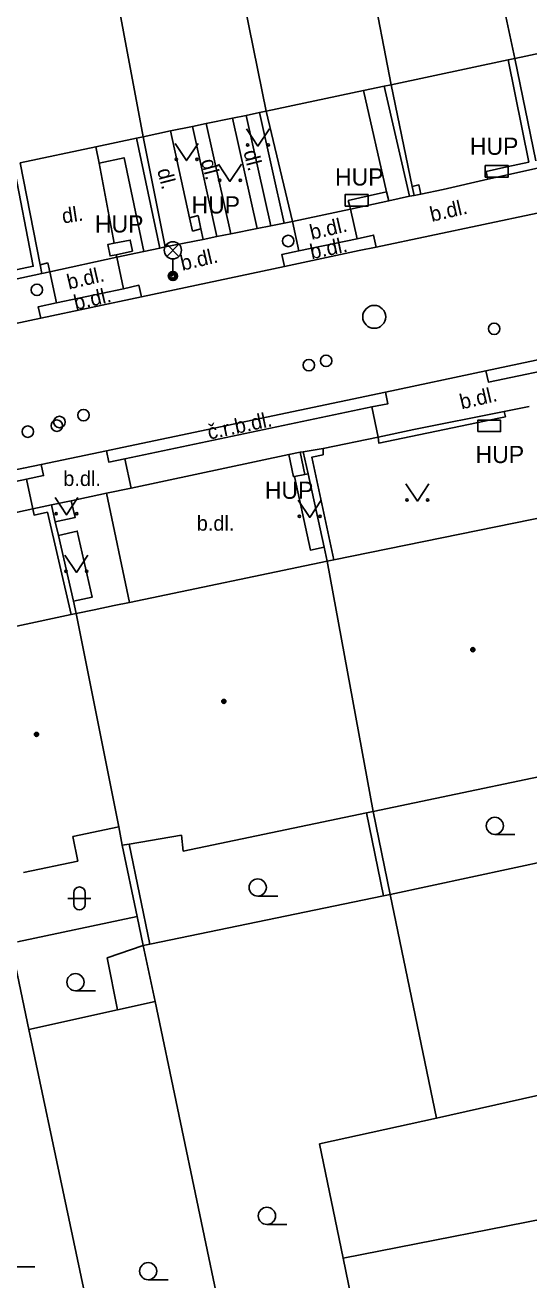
# Model space of a CAD drawing. Extents: x -596229 to -595156, y -1161237 to -1159376.
# Drawn here: x -595861.8 to -595839.8, y -1161054.1 to -1160999.3 of the extents above; entities that cross this region are included whole.
import ezdxf

# ---------------------------------------------------------------- set-up
doc = ezdxf.new("R2010")
doc.units = 0
for name, color, linetype in [('DOP - kresba z DSPS bez souradnic', 7, 'Continuous'), ('DOP - rozhrani ploch obecne', 7, 'Continuous'), ('Level 24', 7, 'Continuous'), ('Level 27', 7, 'Continuous'), ('Level 28', 7, 'Continuous'), ('Level 33', 7, 'Continuous'), ('Level 36', 7, 'Continuous'), ('Level 39', 7, 'Continuous'), ('plynovod - povrch.  znaky - PRIS skut. velikost', 7, 'Continuous'), ('Specificka linie pasportu komunikaci', 7, 'Continuous'), ('TM - budovy zdene_ betonove - VP', 7, 'Continuous'), ('TM - chodniky - VP', 7, 'Continuous'), ('TM - komunikace - VP', 7, 'Continuous'), ('TM - letecke snimky - pomocna linie', 7, 'Continuous'), ('TM - plot drateny_ kovovy - VP', 7, 'Continuous'), ('TM - podezdivka plotu - VP', 7, 'Continuous'), ('TM - popis objektu', 7, 'Continuous'), ('TM - popis povrchu', 7, 'Continuous'), ('TM - rozhrani mezi zpev. plochami mezi sebou - VP', 7, 'Continuous'), ('TM - rozhrani ploch obecne - VP', 7, 'Continuous'), ('TM - vjezd na pozemek', 7, 'Continuous'), ('TM - vstup do budovy - zdene_ betonove', 7, 'Continuous')]:
    doc.layers.add(name, color=color, linetype=linetype)

msp = doc.modelspace()

# ---------------------------------------------------------------- linework, layer by layer
at = {"layer": 'DOP - kresba z DSPS bez souradnic'}
for points in [[(-595846.9, -1161033.72), (-595846.15, -1161037.34)], [(-595857.24, -1161035.09), (-595856.35, -1161039.45)], [(-595862.12, -1161039.35), (-595856.9, -1161038.24)], [(-595856.64, -1161039.51), (-595858.2, -1161040.05)], [(-595858.2, -1161040.05), (-595857.76, -1161042.32)]]:
    msp.add_lwpolyline(points, dxfattribs=at)
at = {"layer": 'DOP - rozhrani ploch obecne'}
for points in [[(-595846.61, -1161033.66), (-595845.86, -1161037.28)], [(-595857.55, -1161035.14), (-595856.9, -1161038.24)], [(-595845.86, -1161037.28), (-595835.31, -1161035.02)], [(-595846.15, -1161037.34), (-595856.35, -1161039.45)], [(-595845.86, -1161037.28), (-595846.15, -1161037.34)], [(-595845.86, -1161037.28), (-595843.85, -1161047.04)], [(-595856.9, -1161038.24), (-595856.64, -1161039.51)], [(-595861.62, -1161043.17), (-595862.41, -1161039.41)], [(-595856.35, -1161039.45), (-595856.64, -1161039.51)], [(-595856.64, -1161039.51), (-595856.12, -1161041.96)], [(-595856.12, -1161041.96), (-595857.76, -1161042.32)], [(-595856.12, -1161041.96), (-595851.25, -1161065.23)], [(-595857.76, -1161042.32), (-595861.62, -1161043.17)], [(-595861.62, -1161043.17), (-595856.7, -1161066.47)], [(-595843.85, -1161047.04), (-595833.04, -1161044.62)], [(-595843.85, -1161047.04), (-595848.94, -1161048.17)], [(-595848.94, -1161048.17), (-595847.92, -1161053.16)], [(-595827.18, -1161049.08), (-595847.92, -1161053.16)], [(-595847.92, -1161053.16), (-595846.78, -1161058.68)]]:
    msp.add_lwpolyline(points, dxfattribs=at)
at = {"layer": 'Level 24'}
for points in [[(-595841.718, -1161005.979), (-595840.718, -1161005.979), (-595840.718, -1161005.479), (-595841.718, -1161005.479)], [(-595847.828, -1161007.249), (-595846.828, -1161007.249), (-595846.828, -1161006.749), (-595847.828, -1161006.749)], [(-595842.048, -1161017.089), (-595841.048, -1161017.089), (-595841.048, -1161016.589), (-595842.048, -1161016.589)]]:
    msp.add_lwpolyline(points, close=True, dxfattribs=at)
at = {"layer": 'Level 27'}
msp.add_circle((-595846.56, -1161012.08), 0.5, dxfattribs=at)
at = {"layer": 'Level 28'}
for centre in [(-595850.31, -1161008.77), (-595861.27, -1161010.9), (-595841.33, -1161012.6), (-595849.41, -1161014.19), (-595848.66, -1161014), (-595859.24, -1161016.37), (-595861.67, -1161017.09), (-595860.4, -1161016.83), (-595860.29, -1161016.67)]:
    msp.add_circle(centre, 0.25, dxfattribs=at)
at = {"layer": 'Level 33'}
for p, q in [((-595855.605, -1161009.44), (-595855.075, -1161008.91)), ((-595855.605, -1161008.91), (-595855.075, -1161009.44)), ((-595855.34, -1161009.55), (-595855.34, -1161010.3))]:
    msp.add_line(p, q, dxfattribs=at)
for centre, radius in [((-595855.34, -1161009.175), 0.375), ((-595855.34, -1161010.3), 0.2), ((-595855.34, -1161010.3), 0.145), ((-595855.34, -1161010.3), 0.0876)]:
    msp.add_circle(centre, radius, dxfattribs=at)
at = {"layer": 'Level 36'}
for p, q in [((-595841.3, -1161034.665), (-595840.425, -1161034.665)), ((-595859.916, -1161037.456), (-595858.916, -1161037.456)), ((-595859.666, -1161037.206), (-595859.666, -1161037.706)), ((-595859.166, -1161037.206), (-595859.166, -1161037.706)), ((-595851.64, -1161037.355), (-595850.765, -1161037.355)), ((-595859.59, -1161041.485), (-595858.715, -1161041.485)), ((-595851.24, -1161051.685), (-595850.365, -1161051.685)), ((-595862.23, -1161053.525), (-595861.355, -1161053.525)), ((-595856.42, -1161054.095), (-595855.545, -1161054.095))]:
    msp.add_line(p, q, dxfattribs=at)
for points in [[(-595852.13, -1161003.88), (-595851.63, -1161004.63), (-595851.13, -1161003.88)], [(-595855.24, -1161004.51), (-595854.74, -1161005.26), (-595854.24, -1161004.51)], [(-595853.35, -1161005.42), (-595852.85, -1161006.17), (-595852.35, -1161005.42)], [(-595845.18, -1161019.37), (-595844.68, -1161020.12), (-595844.18, -1161019.37)], [(-595860.48, -1161019.97), (-595859.98, -1161020.72), (-595859.48, -1161019.97)], [(-595849.87, -1161020.08), (-595849.37, -1161020.83), (-595848.87, -1161020.08)], [(-595860.05, -1161022.48), (-595859.55, -1161023.23), (-595859.05, -1161022.48)]]:
    msp.add_lwpolyline(points, dxfattribs=at)
for centre, radius in [((-595852.08, -1161004.58), 0.05), ((-595851.181, -1161004.58), 0.05), ((-595855.19, -1161005.21), 0.05), ((-595854.291, -1161005.21), 0.05), ((-595853.3, -1161006.12), 0.05), ((-595852.401, -1161006.12), 0.05), ((-595845.13, -1161020.07), 0.05), ((-595844.231, -1161020.07), 0.05), ((-595860.43, -1161020.67), 0.05), ((-595859.531, -1161020.67), 0.05), ((-595849.82, -1161020.78), 0.05), ((-595848.921, -1161020.78), 0.05), ((-595860, -1161023.18), 0.05), ((-595859.101, -1161023.18), 0.05), ((-595841.3, -1161034.29), 0.375), ((-595851.64, -1161036.98), 0.375), ((-595859.59, -1161041.11), 0.375), ((-595851.24, -1161051.31), 0.375), ((-595856.42, -1161053.72), 0.375)]:
    msp.add_circle(centre, radius, dxfattribs=at)
for centre, start, end in [((-595859.416, -1161037.206), 0, 180), ((-595859.416, -1161037.706), 180, 0)]:
    msp.add_arc(centre, 0.25, start, end, dxfattribs=at)
at = {"layer": 'Level 39'}
for centre, radius in [((-595842.26, -1161026.6), 0.09), ((-595842.26, -1161026.6), 0.0398), ((-595853.12, -1161028.86), 0.09), ((-595853.12, -1161028.86), 0.0398), ((-595861.29, -1161030.3), 0.09), ((-595861.29, -1161030.3), 0.0398)]:
    msp.add_circle(centre, radius, dxfattribs=at)
at = {"layer": 'plynovod - povrch.  znaky - PRIS skut. velikost'}
for points in [[(-595854.24, -1161007.66), (-595854.61, -1161007.76)], [(-595854.61, -1161007.76), (-595854.49, -1161008.34)], [(-595854.12, -1161008.24), (-595854.24, -1161007.66)], [(-595854.49, -1161008.34), (-595854.12, -1161008.24)], [(-595857.81, -1161009.37), (-595858.08, -1161009.42), (-595858.18, -1161008.93), (-595857.9, -1161008.87)], [(-595857.9, -1161008.87), (-595857.2, -1161008.73), (-595857.1, -1161009.22)], [(-595857.1, -1161009.22), (-595857.81, -1161009.37)], [(-595850.28, -1161018.09), (-595849.79, -1161017.98)], [(-595849.79, -1161017.98), (-595849.58, -1161018.96)], [(-595850.03, -1161019.05), (-595850.08, -1161019.06), (-595850.28, -1161018.09)], [(-595849.58, -1161018.96), (-595850.03, -1161019.05)]]:
    msp.add_lwpolyline(points, dxfattribs=at)
at = {"layer": 'Specificka linie pasportu komunikaci'}
for points in [[(-595845.93, -1161007.02), (-595845.02, -1161006.82)], [(-595849.79, -1161017.98), (-595849.66, -1161017.97)], [(-595850.28, -1161018.09), (-595857.16, -1161019.55)], [(-595858.23, -1161019.78), (-595859.78, -1161020.11)]]:
    msp.add_lwpolyline(points, dxfattribs=at)
at = {"layer": 'TM - budovy zdene_ betonove - VP'}
for points in [[(-595840.43, -1161000.81), (-595842.39, -1160991.63)], [(-595847.6, -1160992.75), (-595845.82, -1161001.95)], [(-595853.13, -1160993.93), (-595851.27, -1161003.11)], [(-595856.64, -1161004.22), (-595858.35, -1160995.05)], [(-595835.37, -1160999.73), (-595840.43, -1161000.81)], [(-595840.72, -1161000.87), (-595845.82, -1161001.95)], [(-595840.43, -1161000.81), (-595840.72, -1161000.87)], [(-595846.12, -1161002.01), (-595847.03, -1161002.2)], [(-595845.82, -1161001.95), (-595846.12, -1161002.01)], [(-595847.03, -1161002.2), (-595851.27, -1161003.11)], [(-595851.56, -1161003.17), (-595852.15, -1161003.29)], [(-595851.27, -1161003.11), (-595851.56, -1161003.17)], [(-595854.49, -1161003.77), (-595855.45, -1161003.97)], [(-595853.89, -1161003.65), (-595854.49, -1161003.77)], [(-595852.74, -1161003.41), (-595853.89, -1161003.65)], [(-595852.15, -1161003.29), (-595852.74, -1161003.41)], [(-595856.93, -1161004.28), (-595858.7, -1161004.66)], [(-595856.64, -1161004.22), (-595856.93, -1161004.28)], [(-595855.45, -1161003.97), (-595856.64, -1161004.22)], [(-595858.7, -1161004.66), (-595862, -1161005.36)], [(-595848.32, -1161022.68), (-595838.11, -1161020.6)], [(-595857.23, -1161024.54), (-595848.61, -1161022.74)], [(-595848.61, -1161022.74), (-595848.32, -1161022.68)], [(-595848.61, -1161022.74), (-595846.61, -1161033.66)], [(-595857.9, -1161024.68), (-595857.23, -1161024.54)], [(-595864.74, -1161026.13), (-595859.78, -1161025.07)], [(-595859.78, -1161025.07), (-595859.56, -1161025.02)], [(-595859.56, -1161025.02), (-595858.78, -1161024.86)], [(-595859.56, -1161025.02), (-595857.7, -1161034.34)], [(-595836.07, -1161031.45), (-595846.61, -1161033.66)], [(-595846.9, -1161033.72), (-595854.89, -1161035.4)], [(-595846.61, -1161033.66), (-595846.9, -1161033.72)], [(-595857.7, -1161034.34), (-595859.71, -1161034.75)], [(-595857.7, -1161034.34), (-595857.55, -1161035.14)], [(-595859.71, -1161034.75), (-595859.48, -1161035.83)], [(-595854.97, -1161034.69), (-595857.24, -1161035.09)], [(-595854.89, -1161035.4), (-595854.97, -1161034.69)], [(-595857.24, -1161035.09), (-595857.55, -1161035.14)], [(-595859.48, -1161035.83), (-595861.85, -1161036.32)]]:
    msp.add_lwpolyline(points, dxfattribs=at)
at = {"layer": 'TM - chodniky - VP'}
for points in [[(-595854.49, -1161003.77), (-595853.42, -1161008.58)], [(-595853.89, -1161003.65), (-595852.82, -1161008.46)], [(-595852.74, -1161003.41), (-595851.67, -1161008.23)], [(-595852.15, -1161003.29), (-595851.07, -1161008.11)], [(-595855.45, -1161003.97), (-595854.61, -1161007.76)], [(-595858.55, -1161005.38), (-595857.9, -1161008.87)], [(-595851.07, -1161008.11), (-595850.49, -1161007.99)], [(-595854.12, -1161008.24), (-595854.02, -1161008.7)], [(-595854.02, -1161008.7), (-595853.42, -1161008.58)], [(-595852.82, -1161008.46), (-595851.67, -1161008.23)], [(-595856.61, -1161009.23), (-595857.79, -1161009.48)], [(-595857.81, -1161009.37), (-595857.79, -1161009.48)], [(-595850.03, -1161019.05), (-595849.34, -1161022.26), (-595848.74, -1161022.13)], [(-595849.58, -1161018.96), (-595849.44, -1161018.93)], [(-595860.63, -1161020.29), (-595859.78, -1161020.11)], [(-595859.78, -1161020.11), (-595859.6, -1161020.83), (-595860.47, -1161021.02)], [(-595860.33, -1161021.62), (-595859.51, -1161021.43), (-595858.86, -1161024.31), (-595859.68, -1161024.49)]]:
    msp.add_lwpolyline(points, dxfattribs=at)
at = {"layer": 'TM - komunikace - VP'}
for points in [[(-595846.48, -1161009.04), (-595839.46, -1161007.55)], [(-595850.48, -1161009.88), (-595847.21, -1161009.18), (-595846.48, -1161009.04)], [(-595856.71, -1161011.2), (-595850.48, -1161009.88)], [(-595824.63, -1161010.85), (-595825.37, -1161011), (-595838.06, -1161013.67), (-595841.69, -1161014.44)], [(-595861.1, -1161012.14), (-595856.71, -1161011.2)], [(-595868.3, -1161013.66), (-595861.1, -1161012.14)], [(-595841.69, -1161014.44), (-595846.07, -1161015.36)], [(-595846.07, -1161015.36), (-595857.55, -1161017.78), (-595858.24, -1161017.93)], [(-595858.24, -1161017.93), (-595861.08, -1161018.52)], [(-595861.08, -1161018.52), (-595861.86, -1161018.68), (-595864.44, -1161019.21), (-595865.17, -1161019.39)]]:
    msp.add_lwpolyline(points, dxfattribs=at)
at = {"layer": 'TM - letecke snimky - pomocna linie'}
for points in [[(-595846.02, -1161006.63), (-595847.03, -1161002.2)], [(-595856.61, -1161009.23), (-595857.47, -1161005.14), (-595858.55, -1161005.38)]]:
    msp.add_lwpolyline(points, dxfattribs=at)
at = {"layer": 'TM - plot drateny_ kovovy - VP'}
for points in [[(-595840.72, -1161000.87), (-595839.82, -1161005.33)], [(-595846.12, -1161002.01), (-595845.02, -1161006.82)], [(-595851.56, -1161003.17), (-595850.49, -1161007.99)], [(-595856.93, -1161004.28), (-595855.91, -1161009.08)], [(-595862.29, -1161005.42), (-595861.43, -1161009.87), (-595862.88, -1161010.18)], [(-595839.82, -1161005.33), (-595840.77, -1161005.54), (-595841.68, -1161005.74)], [(-595846.02, -1161006.63), (-595846.87, -1161006.82), (-595847.69, -1161007)], [(-595845.93, -1161007.02), (-595846.02, -1161006.63)], [(-595846.39, -1161017.33), (-595846.36, -1161017.59), (-595842.1, -1161016.7), (-595841.13, -1161016.5), (-595840.84, -1161016.44)], [(-595848.32, -1161022.68), (-595849.28, -1161018.2), (-595848.79, -1161018.1), (-595848.78, -1161017.82)], [(-595861.45, -1161020.46), (-595861.39, -1161020.73), (-595860.81, -1161020.61), (-595859.78, -1161025.07)]]:
    msp.add_lwpolyline(points, dxfattribs=at)
at = {"layer": 'TM - podezdivka plotu - VP'}
for points in [[(-595840.43, -1161000.81), (-595839.51, -1161005.27)], [(-595844.91, -1161006.39), (-595845.82, -1161001.95)], [(-595851.27, -1161003.11), (-595850.12, -1161007.92)], [(-595855.67, -1161009.03), (-595856.64, -1161004.22)], [(-595862, -1161005.36), (-595861.13, -1161009.81)], [(-595841.68, -1161005.74), (-595841.63, -1161005.95), (-595841.6, -1161006.07)], [(-595839.44, -1161005.59), (-595841.6, -1161006.07)], [(-595844.53, -1161006.72), (-595844.61, -1161006.32), (-595844.91, -1161006.39)], [(-595844.82, -1161006.78), (-595844.91, -1161006.39)], [(-595847.69, -1161007), (-595847.62, -1161007.27), (-595847.59, -1161007.38)], [(-595845.93, -1161007.02), (-595847.59, -1161007.38)], [(-595844.82, -1161006.78), (-595845.02, -1161006.82)], [(-595844.53, -1161006.72), (-595844.82, -1161006.78)], [(-595850.12, -1161007.92), (-595850.49, -1161007.99)], [(-595855.67, -1161009.03), (-595855.91, -1161009.08)], [(-595860.79, -1161009.73), (-595861.13, -1161009.81)], [(-595861.13, -1161009.81), (-595861.05, -1161010.19)], [(-595860.79, -1161009.73), (-595860.7, -1161010.12)], [(-595861.05, -1161010.19), (-595862.8, -1161010.56)], [(-595860.7, -1161010.12), (-595861.05, -1161010.19)], [(-595846.39, -1161017.33), (-595844.83, -1161016.99), (-595840.89, -1161016.21)], [(-595840.84, -1161016.44), (-595840.89, -1161016.21)], [(-595849.66, -1161017.97), (-595848.78, -1161017.82)], [(-595849.66, -1161017.97), (-595849.44, -1161018.93)], [(-595849.44, -1161018.93), (-595848.74, -1161022.13)], [(-595861.45, -1161020.46), (-595860.63, -1161020.29)], [(-595860.63, -1161020.29), (-595860.57, -1161020.56)], [(-595860.57, -1161020.56), (-595860.47, -1161021.02)], [(-595860.47, -1161021.02), (-595860.33, -1161021.62)], [(-595860.33, -1161021.62), (-595859.68, -1161024.49)], [(-595848.74, -1161022.13), (-595848.61, -1161022.74)], [(-595859.68, -1161024.49), (-595859.56, -1161025.02)]]:
    msp.add_lwpolyline(points, dxfattribs=at)
at = {"layer": 'TM - rozhrani mezi zpev. plochami mezi sebou - VP'}
for points in [[(-595858.7, -1161004.66), (-595858.55, -1161005.38)], [(-595851.67, -1161008.23), (-595851.07, -1161008.11)], [(-595855.67, -1161009.03), (-595854.02, -1161008.7)], [(-595853.42, -1161008.58), (-595852.82, -1161008.46)], [(-595860.7, -1161010.12), (-595857.79, -1161009.48)]]:
    msp.add_lwpolyline(points, dxfattribs=at)
at = {"layer": 'TM - rozhrani ploch obecne - VP'}
for points in [[(-595847.31, -1161008.67), (-595847.59, -1161007.38)], [(-595849.85, -1161009.2), (-595850.12, -1161007.92)], [(-595849.85, -1161009.2), (-595847.31, -1161008.67)], [(-595847.31, -1161008.67), (-595846.59, -1161008.51), (-595846.48, -1161009.04)], [(-595850.48, -1161009.88), (-595850.59, -1161009.36), (-595849.85, -1161009.2)], [(-595857.79, -1161009.48), (-595857.5, -1161010.86)], [(-595860.7, -1161010.12), (-595860.42, -1161011.47)], [(-595860.42, -1161011.47), (-595857.5, -1161010.86)], [(-595857.5, -1161010.86), (-595856.82, -1161010.7), (-595856.71, -1161011.2)], [(-595860.42, -1161011.47), (-595861.21, -1161011.64), (-595861.1, -1161012.14)], [(-595837.95, -1161014.17), (-595841.58, -1161014.93), (-595841.69, -1161014.44)], [(-595846.07, -1161015.36), (-595845.96, -1161015.87), (-595846.67, -1161016.01)], [(-595846.67, -1161016.01), (-595857.43, -1161018.28)], [(-595846.67, -1161016.01), (-595846.39, -1161017.33)], [(-595858.24, -1161017.93), (-595858.14, -1161018.42), (-595857.43, -1161018.28)], [(-595861.08, -1161018.52), (-595860.98, -1161019.01), (-595861.72, -1161019.17)], [(-595857.43, -1161018.28), (-595857.16, -1161019.55)], [(-595861.72, -1161019.17), (-595864.35, -1161019.72)], [(-595861.72, -1161019.17), (-595861.45, -1161020.46)], [(-595857.16, -1161019.55), (-595858.23, -1161019.78)], [(-595858.23, -1161019.78), (-595857.23, -1161024.54)]]:
    msp.add_lwpolyline(points, dxfattribs=at)
at = {"layer": 'TM - vjezd na pozemek'}
for points in [[(-595844.53, -1161006.72), (-595843.55, -1161006.53)], [(-595843.55, -1161006.53), (-595841.6, -1161006.07)], [(-595850.12, -1161007.92), (-595847.59, -1161007.38)], [(-595856.61, -1161009.23), (-595855.91, -1161009.08)], [(-595839.81, -1161015.99), (-595840.89, -1161016.21)], [(-595846.39, -1161017.33), (-595848.78, -1161017.82)], [(-595861.45, -1161020.46), (-595864.07, -1161021.03)]]:
    msp.add_lwpolyline(points, dxfattribs=at)
at = {"layer": 'TM - vstup do budovy - zdene_ betonove'}
msp.add_lwpolyline([(-595857.9, -1161024.68), (-595858.78, -1161024.86)], dxfattribs=at)

# ---------------------------------------------------------------- texts
at = {"layer": 'TM - popis objektu'}
for p in [(-595842.39, -1161005.01), (-595848.27, -1161006.35), (-595854.53, -1161007.57), (-595858.74, -1161008.4), (-595842.14, -1161018.46), (-595851.33, -1161020.02)]:
    msp.add_text('HUP', height=0.75, dxfattribs=at).set_placement(p)
at = {"layer": 'TM - popis povrchu'}
for s, rotation, p in [('dl.', 284.497, (-595852.27, -1161004.88)), ('dl.', 284.497, (-595854.12, -1161005.27)), ('dl.', 284.497, (-595856.03, -1161005.68)), ('b.dl.', 13.11, (-595844.05, -1161007.94)), ('dl.', 8.6084, (-595860.13, -1161008.01)), ('b.dl.', 13.11, (-595849.29, -1161008.72)), ('b.dl.', 12, (-595849.29, -1161009.57)), ('b.dl.', 13.11, (-595854.93, -1161010.07)), ('b.dl.', 13.11, (-595859.88, -1161010.89)), ('b.dl.', 13.11, (-595859.58, -1161011.79)), ('b.dl.', 13.11, (-595842.75, -1161016.12)), ('č.r.b.dl.', 12, (-595853.76, -1161017.44))]:
    msp.add_text(s, height=0.65, rotation=rotation, dxfattribs=at).set_placement(p)
for p in [(-595860.12, -1161019.46), (-595854.3, -1161021.41)]:
    msp.add_text('b.dl.', height=0.65, dxfattribs=at).set_placement(p)

doc.saveas('drawing.dxf')
